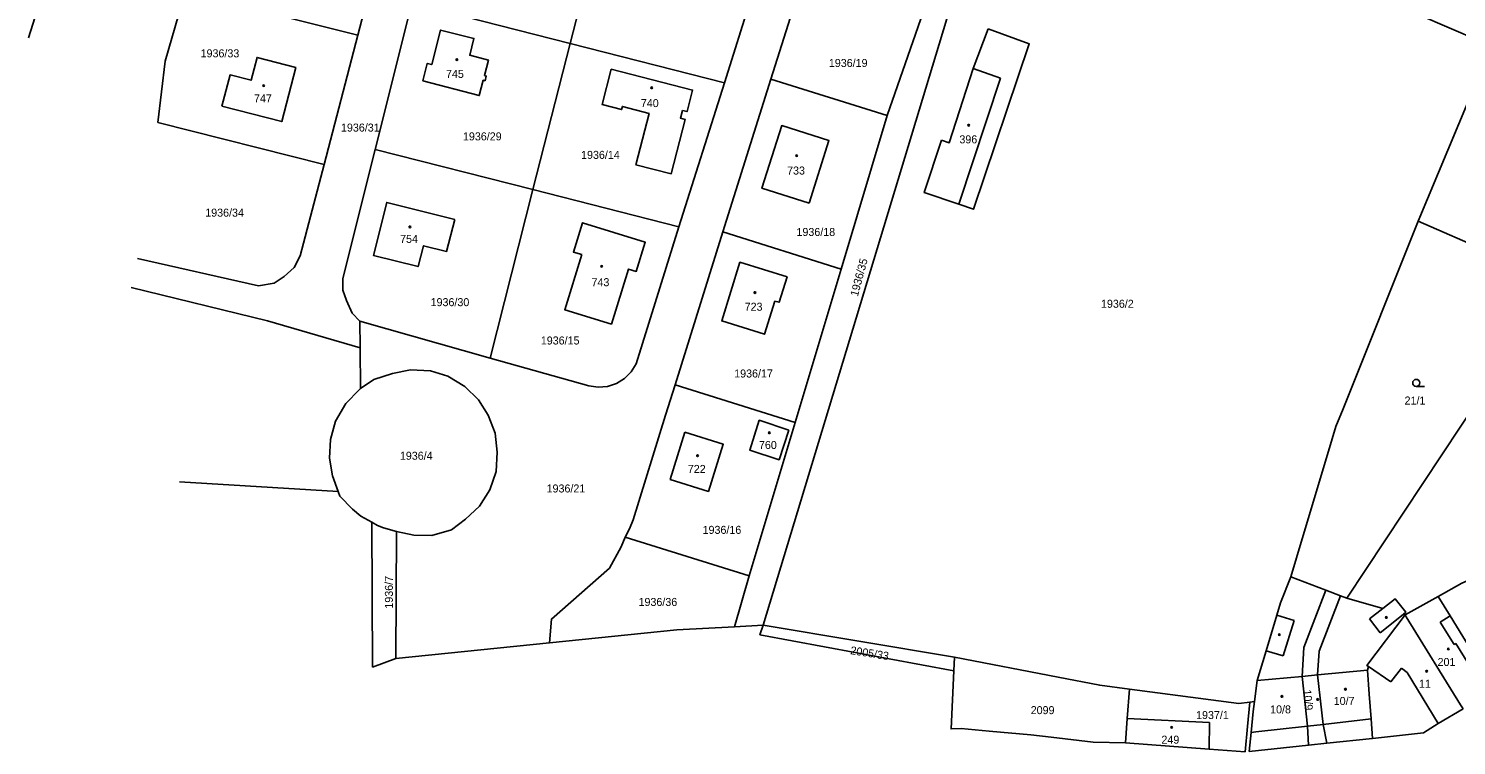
# Model space of a CAD drawing. Extents: x -793666 to -785424, y -1118958 to -1108761.
# Drawn here: x -788577 to -788273.7, y -1116816.7 to -1116664.5 of the extents above; entities that cross this region are included whole.
import ezdxf

# ---------------------------------------------------------------- set-up
doc = ezdxf.new("R2010")
doc.units = 0
for name, color, linetype in [('Hranice parcel', 7, 'Continuous'), ('Parcelní čísla', 7, 'Continuous'), ('Vnitřní kresba', 7, 'Continuous'), ('Značky budov', 7, 'Continuous'), ('Značky kultur', 7, 'Continuous')]:
    doc.layers.add(name, color=color, linetype=linetype)

msp = doc.modelspace()

# ---------------------------------------------------------------- linework, layer by layer
at = {"layer": 'Hranice parcel'}
for p, q in [((-788577.03, -1116666.42), (-788563.08, -1116621.72)), ((-788373.45, -1116634.4), (-788420.97, -1116791.2)), ((-788500.05, -1116638.73), (-788507.06, -1116665.88)), ((-788454.6, -1116638.55), (-788461.96, -1116667.65)), ((-788429.2, -1116676), (-788420.23, -1116647.28)), ((-788394.62, -1116682.97), (-788383.5, -1116650.8)), ((-788543.79, -1116656.69), (-788507.06, -1116665.88)), ((-788413.34, -1116656.08), (-788419.35, -1116675.22)), ((-788495.6, -1116659.1), (-788503.37, -1116690.19)), ((-788495.6, -1116659.1), (-788461.96, -1116667.65)), ((-788507.06, -1116665.88), (-788514.23, -1116693.32)), ((-788461.96, -1116667.65), (-788469.88, -1116698.68)), ((-788461.96, -1116667.65), (-788429.2, -1116676)), ((-788281.86, -1116705.36), (-788266.33, -1116668.19)), ((-788438.86, -1116706.57), (-788429.2, -1116676)), ((-788419.35, -1116675.22), (-788429.51, -1116707.68)), ((-788394.62, -1116682.97), (-788419.35, -1116675.22)), ((-788549.6, -1116684.41), (-788514.23, -1116693.32)), ((-788404.39, -1116715.57), (-788394.62, -1116682.97)), ((-788503.37, -1116690.19), (-788469.88, -1116698.68)), ((-788469.88, -1116698.68), (-788478.98, -1116734.45)), ((-788469.88, -1116698.68), (-788438.86, -1116706.57)), ((-788252.48, -1116718.24), (-788281.86, -1116705.36)), ((-788447.95, -1116735.68), (-788438.86, -1116706.57)), ((-788429.51, -1116707.68), (-788439.69, -1116740.15)), ((-788404.39, -1116715.57), (-788429.51, -1116707.68)), ((-788414.19, -1116748.15), (-788404.39, -1116715.57)), ((-788478.98, -1116734.45), (-788506.64, -1116726.66)), ((-788506.64, -1116726.66), (-788506.58, -1116732.31)), ((-788506.49, -1116740.95), (-788506.58, -1116732.31)), ((-788478.98, -1116734.45), (-788458, -1116740.36)), ((-788414.19, -1116748.15), (-788439.69, -1116740.15)), ((-788423.95, -1116780.73), (-788414.19, -1116748.15)), ((-788544.95, -1116760.72), (-788511.26, -1116762.81)), ((-788503.97, -1116800.14), (-788504.08, -1116769.34)), ((-788498.98, -1116798.3), (-788498.9, -1116771.31)), ((-788450.26, -1116772.47), (-788423.95, -1116780.73)), ((-788423.95, -1116780.73), (-788427.09, -1116791.52)), ((-788308.85, -1116780.9), (-788301.42, -1116783.78)), ((-788301.42, -1116783.78), (-788298.33, -1116784.97)), ((-788298.33, -1116784.97), (-788297, -1116785.49)), ((-788277.6, -1116785.1), (-788284.62, -1116789.01)), ((-788420.97, -1116791.2), (-788427.09, -1116791.52)), ((-788420.97, -1116791.2), (-788380.35, -1116797.97)), ((-788466.37, -1116794.94), (-788498.98, -1116798.3)), ((-788498.98, -1116798.3), (-788503.97, -1116800.14)), ((-788380.48, -1116800.86), (-788380.35, -1116797.97)), ((-788317.56, -1116807.56), (-788316.58, -1116807.43)), ((-788291.84, -1116811.12), (-788291.51, -1116815.24)), ((-788291.51, -1116815.24), (-788301.25, -1116816.28)), ((-788305.15, -1116816.7), (-788317.76, -1116818.05)), ((-788301.25, -1116816.28), (-788305.15, -1116816.7))]:
    msp.add_line(p, q, dxfattribs=at)
for points in [[(-788266.33, -1116668.19), (-788268.66, -1116667.18), (-788301.6, -1116652.96), (-788357.49, -1116628.83), (-788373.45, -1116634.4)], [(-788549.6, -1116684.41), (-788548.02, -1116671.4), (-788543.79, -1116656.69)], [(-788493.3, -1116675.6), (-788492.33, -1116671.87), (-788491.38, -1116672.13), (-788489.51, -1116664.81), (-788482.42, -1116666.58), (-788483.32, -1116670.14), (-788479.33, -1116671.19), (-788480.19, -1116674.46), (-788479.8, -1116674.56), (-788480.06, -1116675.57), (-788480.45, -1116675.47), (-788481.28, -1116678.73), (-788493.3, -1116675.6)], [(-788373.2, -1116664.53), (-788364.46, -1116667.75), (-788376.26, -1116702.84), (-788379.41, -1116701.79), (-788386.77, -1116699.32), (-788383.08, -1116688.15)], [(-788383.08, -1116688.15), (-788381.44, -1116688.72), (-788376.34, -1116672.96), (-788373.2, -1116664.53)], [(-788535.94, -1116680.94), (-788534.22, -1116674.31), (-788529.75, -1116675.47), (-788528.49, -1116670.62), (-788520.26, -1116672.77), (-788523.25, -1116684.25), (-788535.94, -1116680.94)], [(-788438.1, -1116681.86), (-788438.54, -1116683.5), (-788437.55, -1116683.76), (-788440.51, -1116695.33), (-788448, -1116693.43), (-788445.22, -1116682.49), (-788450.88, -1116681.03), (-788451.04, -1116681.68), (-788455.15, -1116680.63), (-788453.25, -1116673.13), (-788435.98, -1116677.53), (-788437.15, -1116682.1), (-788438.1, -1116681.86)], [(-788411.22, -1116701.58), (-788421.24, -1116698.41), (-788417.01, -1116685.07), (-788406.99, -1116688.22), (-788411.22, -1116701.58)], [(-788503.37, -1116690.19), (-788510.26, -1116717.56), (-788510.29, -1116720.05), (-788509.48, -1116722.25), (-788508.25, -1116724.94), (-788506.64, -1116726.66)], [(-788514.23, -1116693.32), (-788519.36, -1116712.78), (-788520.63, -1116715.2), (-788522.71, -1116717.17), (-788524.86, -1116718.52), (-788528.2, -1116719.12), (-788553.9, -1116713.32)], [(-788486.49, -1116705.03), (-788488.21, -1116711.8), (-788493.12, -1116710.61), (-788494.28, -1116715.04), (-788503.76, -1116712.65), (-788500.94, -1116701.4), (-788486.49, -1116705.03)], [(-788459.52, -1116712.48), (-788461.29, -1116711.94), (-788459.37, -1116705.72), (-788446.01, -1116709.87), (-788447.92, -1116716.06), (-788449.59, -1116715.55), (-788453.2, -1116727.23), (-788463.12, -1116724.19), (-788459.52, -1116712.48)], [(-788281.86, -1116705.36), (-788297.79, -1116745.23), (-788299.31, -1116749.03), (-788300.08, -1116751.62), (-788307.66, -1116776.91), (-788308.85, -1116780.9)], [(-788418.49, -1116722.35), (-788420.72, -1116729.39), (-788429.79, -1116726.57), (-788425.93, -1116714.13), (-788415.89, -1116717.23), (-788417.61, -1116722.61), (-788418.49, -1116722.35)], [(-788297, -1116785.49), (-788252.62, -1116718.45), (-788252.48, -1116718.24)], [(-788506.58, -1116732.31), (-788526.27, -1116726.56), (-788555.22, -1116719.46)], [(-788458, -1116740.36), (-788456.01, -1116740.65), (-788454.05, -1116740.5), (-788452.11, -1116739.84), (-788450.42, -1116738.78), (-788449.05, -1116737.38), (-788447.95, -1116735.68)], [(-788498.9, -1116771.31), (-788495.15, -1116772.08), (-788491.37, -1116772.13), (-788487.2, -1116770.98), (-788484.24, -1116768.68), (-788481.23, -1116765.89), (-788479.07, -1116762.48), (-788477.67, -1116758.53), (-788477.48, -1116754.46), (-788477.94, -1116750.44), (-788479.42, -1116746.57), (-788481.42, -1116743.3), (-788484.36, -1116740.47), (-788487.97, -1116738.28), (-788491.66, -1116737.14), (-788495.89, -1116736.93), (-788499.73, -1116737.73), (-788503.69, -1116738.98), (-788506.49, -1116740.95)], [(-788511.26, -1116762.81), (-788512.44, -1116759.45), (-788513.11, -1116755.69), (-788512.87, -1116751.78), (-788511.79, -1116747.84), (-788509.66, -1116744.08), (-788506.74, -1116741.13), (-788506.49, -1116740.95)], [(-788439.69, -1116740.15), (-788441.71, -1116746.56), (-788448.6, -1116768.8), (-788449.34, -1116770.7), (-788450.26, -1116772.47)], [(-788415.5, -1116749.76), (-788417.59, -1116756.07), (-788423.84, -1116753.99), (-788421.79, -1116747.68), (-788415.5, -1116749.76)], [(-788437.58, -1116750.23), (-788429.45, -1116752.78), (-788432.61, -1116762.8), (-788440.73, -1116760.25), (-788437.58, -1116750.23)], [(-788504.08, -1116769.34), (-788506.44, -1116768.01), (-788508.23, -1116766.57), (-788510.92, -1116763.8), (-788511.26, -1116762.81)], [(-788504.08, -1116769.34), (-788502.92, -1116770), (-788501.6, -1116770.55), (-788498.9, -1116771.31)], [(-788466.37, -1116794.94), (-788465.94, -1116789.9), (-788453.64, -1116779.1), (-788451.16, -1116774.57), (-788450.26, -1116772.47)], [(-788265.05, -1116778.98), (-788272.59, -1116782.24), (-788277.6, -1116785.1)], [(-788316.58, -1116807.43), (-788316, -1116802.95), (-788314.12, -1116796.66), (-788311.85, -1116789.09), (-788311.05, -1116786.42), (-788308.85, -1116780.9)], [(-788305.15, -1116816.7), (-788305.35, -1116812.63), (-788306.5, -1116802.06), (-788306.12, -1116795.94), (-788301.42, -1116783.78)], [(-788298.33, -1116784.97), (-788302.86, -1116796.7), (-788303.19, -1116801.75), (-788302, -1116812.26), (-788301.25, -1116816.28)], [(-788264.8, -1116804.59), (-788265.57, -1116803.49), (-788270.98, -1116795.78), (-788275.03, -1116789.24), (-788277.6, -1116785.1)], [(-788297, -1116785.49), (-788289.34, -1116787.67), (-788286.71, -1116785.62), (-788284.46, -1116788.46), (-788285.01, -1116788.9), (-788284.62, -1116789.01)], [(-788380.48, -1116800.86), (-788421.65, -1116793.24), (-788420.97, -1116791.2)], [(-788284.62, -1116789.01), (-788292.72, -1116799.77), (-788292.38, -1116800), (-788292.57, -1116800.76), (-788292.21, -1116805.82), (-788291.84, -1116811.12)], [(-788272.28, -1116808.99), (-788272.83, -1116808.09), (-788284.38, -1116789.4), (-788284.62, -1116789.01)], [(-788427.09, -1116791.52), (-788439.33, -1116792.15), (-788466.37, -1116794.94)], [(-788380.35, -1116797.97), (-788358.28, -1116802.25), (-788349.49, -1116803.96), (-788343.18, -1116804.79)], [(-788344.01, -1116816.2), (-788350.87, -1116816.05), (-788359.8, -1116814.97), (-788364.09, -1116814.45), (-788372.95, -1116813.68), (-788378.93, -1116813.12), (-788381.05, -1116813.23), (-788380.48, -1116800.86)], [(-788343.18, -1116804.79), (-788343.63, -1116810.99), (-788344.01, -1116816.2)], [(-788343.18, -1116804.79), (-788319.92, -1116807.86), (-788317.56, -1116807.56)], [(-788318.6, -1116818.09), (-788318.1, -1116812.74), (-788317.56, -1116807.56)], [(-788317.76, -1116818.05), (-788317.32, -1116813.97), (-788316.85, -1116809.55), (-788316.58, -1116807.43)], [(-788291.51, -1116815.24), (-788280.71, -1116814.03), (-788277.59, -1116812.09), (-788272.28, -1116808.99)], [(-788318.6, -1116818.09), (-788326.25, -1116817.5), (-788344.01, -1116816.2)]]:
    msp.add_lwpolyline(points, dxfattribs=at)
at = {"layer": 'Vnitřní kresba'}
for p, q in [((-788376.34, -1116672.96), (-788370.59, -1116675.02)), ((-788379.41, -1116701.79), (-788370.59, -1116675.02)), ((-788292.16, -1116789.88), (-788289.34, -1116787.67)), ((-788311.85, -1116789.09), (-788308.19, -1116790.19)), ((-788308.19, -1116790.19), (-788310.48, -1116797.74)), ((-788289.87, -1116792.81), (-788292.16, -1116789.88)), ((-788285.01, -1116788.9), (-788289.87, -1116792.81)), ((-788275.03, -1116789.24), (-788277.16, -1116790.55)), ((-788277.16, -1116790.55), (-788274.21, -1116795.33)), ((-788310.48, -1116797.74), (-788314.12, -1116796.66)), ((-788274.21, -1116795.33), (-788273.83, -1116795.1)), ((-788273.83, -1116795.1), (-788267.74, -1116804.95)), ((-788287.62, -1116803.21), (-788292.38, -1116800)), ((-788285.34, -1116800.31), (-788287.62, -1116803.21)), ((-788284.16, -1116801.24), (-788285.34, -1116800.31)), ((-788316, -1116802.95), (-788306.5, -1116802.06)), ((-788306.5, -1116802.06), (-788303.19, -1116801.75)), ((-788303.19, -1116801.75), (-788292.57, -1116800.76)), ((-788277.59, -1116812.09), (-788284.16, -1116801.24)), ((-788326.17, -1116811.84), (-788343.63, -1116810.99)), ((-788326.17, -1116811.84), (-788326.25, -1116817.5)), ((-788305.35, -1116812.63), (-788302, -1116812.26)), ((-788302, -1116812.26), (-788291.84, -1116811.12)), ((-788317.32, -1116813.97), (-788316.33, -1116813.86)), ((-788316.33, -1116813.86), (-788305.35, -1116812.63))]:
    msp.add_line(p, q, dxfattribs=at)
at = {"layer": 'Značky budov'}
for centre in [(-788486.04, -1116671.07), (-788527.08, -1116676.6), (-788444.67, -1116677.06), (-788377.33, -1116685), (-788413.85, -1116691.46), (-788496.03, -1116706.6), (-788455.29, -1116714.99), (-788422.73, -1116720.55), (-788419.66, -1116750.34), (-788434.91, -1116755.21), (-788288.58, -1116789.55), (-788311.31, -1116793.2), (-788275.42, -1116796.24), (-788280.02, -1116800.97), (-788310.79, -1116806.33), (-788297.27, -1116804.8), (-788303.18, -1116806.97), (-788334.21, -1116812.89)]:
    msp.add_circle(centre, 0.175, dxfattribs=at)
at = {"layer": 'Značky kultur'}
msp.add_line((-788282.24, -1116740.49), (-788280.49, -1116740.49), dxfattribs=at)
msp.add_circle((-788282.24, -1116739.74), 0.75, dxfattribs=at)

# ---------------------------------------------------------------- texts
at = {"layer": 'Parcelní čísla'}
for s, p in [('1936/33', (-788540.48, -1116670.59)), ('1936/19', (-788407.02, -1116672.64)), ('745', (-788488.36, -1116674.97)), ('747', (-788529.14, -1116680.15)), ('740', (-788446.96, -1116681.16)), ('1936/31', (-788510.66, -1116686.36)), ('1936/29', (-788484.75, -1116688.23)), ('396', (-788379.29, -1116688.86)), ('1936/14', (-788459.66, -1116692.16)), ('733', (-788415.89, -1116695.48)), ('1936/34', (-788539.5, -1116704.43)), ('754', (-788498.1, -1116710.01)), ('1936/18', (-788413.9, -1116708.53)), ('743', (-788457.44, -1116719.2)), ('1936/30', (-788491.62, -1116723.44)), ('723', (-788424.91, -1116724.41)), ('1936/2', (-788349.21, -1116723.78)), ('1936/15', (-788468.21, -1116731.58)), ('1936/17', (-788427.13, -1116738.59)), ('21/1', (-788284.72, -1116744.33)), ('1936/4', (-788498.15, -1116756.06)), ('760', (-788421.87, -1116753.77)), ('722', (-788436.98, -1116758.86)), ('1936/21', (-788466.98, -1116763.01)), ('1936/16', (-788433.84, -1116771.8)), ('1936/36', (-788447.45, -1116787.11)), ('201', (-788277.71, -1116799.86)), ('11', (-788281.67, -1116804.48)), ('10/7', (-788299.77, -1116808.14)), ('2099', (-788364.14, -1116810.09)), ('1937/1', (-788329.01, -1116811.13)), ('10/8', (-788313.28, -1116809.93)), ('249', (-788336.37, -1116816.37))]:
    msp.add_text(s, height=1.7, dxfattribs=at).set_placement(p)
for s, rotation, p in [('1936/35', 75, (-788400.87, -1116721.5)), ('1936/7', 90, (-788499.63, -1116787.68)), ('2005/33', 351, (-788402.54, -1116797.33)), ('10/9', 275, (-788306.25, -1116804.94))]:
    msp.add_text(s, height=1.7, rotation=rotation, dxfattribs=at).set_placement(p)

doc.saveas('drawing.dxf')
